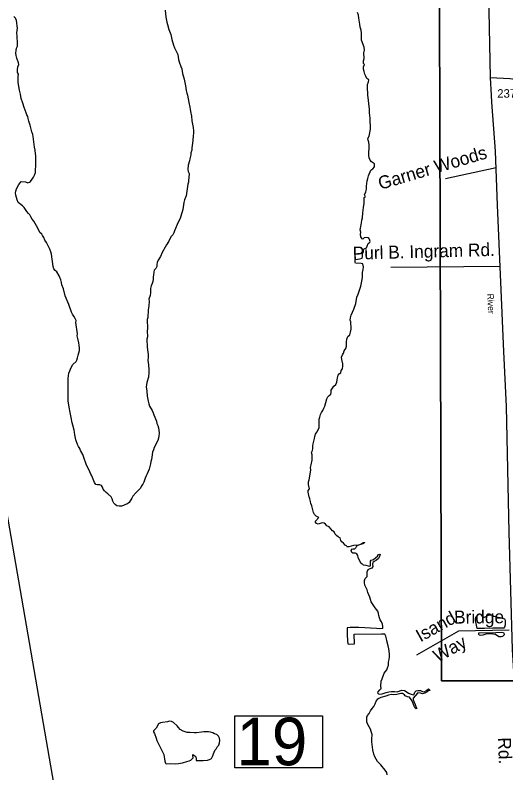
# Model space of a CAD drawing. Extents: x 2290055 to 2389491, y 66597 to 237875.
# Drawn here: x 2322939 to 2326546, y 125120 to 130690 of the extents above; entities that cross this region are included whole.
import ezdxf

# ---------------------------------------------------------------- set-up
doc = ezdxf.new("R2010")
doc.units = 0
for name, color, linetype in [('Exist Hydrographic Island Shore', 7, 'Continuous'), ('Exist Hydrographic Pond Under 1500 Sq Ft', 7, 'Continuous'), ('Exist Road Non-System Type 51', 7, 'Continuous'), ('Exist Road Non-System Type 51 Label', 7, 'Continuous'), ('Exist Road Secondary Structure Standard Bridge Number Label', 7, 'Continuous'), ('Exist Road Secondary Type 51 Attributed', 7, 'Continuous'), ('Exist Road Secondary Type 51 Label', 7, 'Continuous'), ('Exist Road Secondary Type 51 Number Label', 7, 'Continuous'), ('Map Preparation Inset Cut Line', 7, 'Continuous')]:
    doc.layers.add(name, color=color, linetype=linetype)

msp = doc.modelspace()

# ---------------------------------------------------------------- linework, layer by layer
at = {"layer": 'Exist Hydrographic Island Shore'}
for points in [[(2323085.5, 129696.9), (2323081.7, 129719.6), (2323072, 129797.2), (2323071.2, 129797.6), (2323067.7, 129814), (2323061.2, 129833.7), (2323050, 129881.9), (2323038.7, 129912.1), (2323034.2, 129929.5), (2323031, 129946.3), (2323025.5, 129956.4), (2323020, 129972.7), (2323012, 129992), (2323005.5, 130010.3), (2322996, 130042.7), (2322984, 130078.4), (2322978.7, 130108.5), (2322970.5, 130139.3), (2322962.2, 130194.1), (2322960.5, 130216.4), (2322960.2, 130238.6), (2322962.7, 130257.2), (2322957, 130268), (2322957, 130287.7), (2322958.2, 130309.2), (2322965.5, 130326.5), (2322962.5, 130340.2), (2322950.2, 130374.6), (2322946, 130393.8), (2322945, 130411.6), (2322945.2, 130429.8), (2322949.5, 130446.8), (2322955.2, 130463), (2322957.2, 130480.7), (2322953, 130536.7), (2322952, 130560.7), (2322953, 130578), (2322955, 130594.7), (2322954.5, 130611.3), (2322952.2, 130630.5), (2322948.2, 130652.6), (2322940, 130669.9), (2322929.2, 130681.1)], [(2324042, 130726.4), (2324046, 130676.2), (2324053.5, 130638.2), (2324057.7, 130621.4), (2324068.7, 130584.6), (2324083.7, 130549.1), (2324090.2, 130510.4), (2324104, 130469.2), (2324109.2, 130449.8), (2324135.2, 130401.4), (2324140.7, 130363.2), (2324143.7, 130347.7), (2324156.7, 130313.3), (2324164.5, 130295.1), (2324165.7, 130279.7), (2324169.5, 130260.2), (2324181.5, 130219.3), (2324192.2, 130170.3), (2324196.5, 130137.1), (2324200.5, 130117.2), (2324205.5, 130101.5), (2324215.5, 130048.1), (2324224, 130013)], [(2325491.2, 128916.7), (2325491, 128935), (2325495, 128941.7), (2325498.5, 128951.6), (2325498.7, 128968.3), (2325505.5, 128973.4), (2325520.7, 128980.2), (2325527, 128992), (2325535, 129012), (2325546, 129021.1), (2325548.2, 129025.8), (2325543.7, 129044), (2325535.2, 129052.5), (2325524, 129055.3), (2325505.5, 129052.8), (2325494.2, 129043.5), (2325488.7, 129046.7), (2325479.5, 129060), (2325477.5, 129077.5), (2325479, 129094.4), (2325474, 129111), (2325483, 129147.8), (2325486, 129164), (2325487.7, 129182.9), (2325491.2, 129201.3), (2325495.7, 129237.8), (2325499, 129275.7), (2325504, 129307.1), (2325504.2, 129350.6), (2325510.5, 129351.2), (2325514.7, 129353.8), (2325511.5, 129358.8), (2325506.5, 129369.9), (2325517.2, 129391.2), (2325520.5, 129411.1), (2325521.5, 129432.3), (2325525.7, 129473.3), (2325530.5, 129488.3), (2325535.5, 129510.1), (2325554, 129549.6), (2325568.5, 129561.1), (2325580, 129575.1), (2325579.5, 129596.1), (2325557.2, 129611.5), (2325548.5, 129624.1), (2325541, 129640.3), (2325538, 129659.6), (2325537.7, 129678.4), (2325540.5, 129715.3), (2325540.2, 129735.6), (2325539, 129756.9), (2325533.5, 129772.2), (2325532, 129783.2), (2325541.2, 129799.5), (2325552, 129851), (2325548.5, 129933.5), (2325544.5, 129971.6), (2325543, 130000), (2325531.5, 130105.6), (2325528.7, 130161.6), (2325528.5, 130181.7), (2325537, 130199.3), (2325538.2, 130214.4), (2325523.7, 130224.8), (2325516.7, 130241.6), (2325508.2, 130255.6), (2325504, 130275.2), (2325498.5, 130294.4), (2325499, 130310.8), (2325506.5, 130328.5), (2325499.2, 130334.6), (2325500, 130355.7), (2325504.5, 130370.9), (2325503.2, 130412.1), (2325507.5, 130434), (2325504.7, 130454.2), (2325484.2, 130506.6), (2325485.2, 130533.9), (2325484.7, 130557.4), (2325482, 130580.3), (2325476.2, 130601.7), (2325472.2, 130623.7), (2325465.5, 130667.7), (2325463.2, 130690.2), (2325454.5, 130710.8)], [(2324224, 130013), (2324226.5, 129998), (2324227.7, 129981.5), (2324235.5, 129947.5), (2324238.2, 129914.4), (2324247, 129865.5), (2324250, 129840.2), (2324250, 129820.7), (2324248.2, 129804.7), (2324246.2, 129767.8), (2324240.7, 129732.5), (2324236.7, 129714.7), (2324236.7, 129696.9), (2324231.5, 129677.5), (2324230, 129664.3), (2324222.7, 129633.8), (2324220, 129618.4), (2324209.5, 129586.7), (2324208.5, 129556.3), (2324211, 129540.2), (2324217, 129526.2), (2324216.2, 129495.3), (2324214, 129478.2), (2324213, 129461.6), (2324208, 129446.6), (2324205, 129429.4), (2324201.5, 129396.3), (2324195, 129361.9), (2324184.2, 129331.6), (2324179.5, 129312.2), (2324171.5, 129262.1), (2324167.2, 129244.6), (2324161.5, 129229), (2324151, 129195.9), (2324136.7, 129167.3), (2324110, 129104.9), (2324104.5, 129090.3), (2324097, 129075.5), (2324085.2, 129062.5), (2324075, 129045.9), (2324068.2, 129028.3), (2324050.5, 129000.7), (2324042.7, 128985.2), (2324019.7, 128944.4), (2324006.5, 128916.4), (2323989, 128888.4), (2323983.2, 128871.8), (2323981.5, 128857.5), (2323981.5, 128841.9), (2323973.2, 128828.2), (2323962, 128816.5), (2323957.5, 128799.8), (2323956.2, 128781.7), (2323953.5, 128765.2), (2323954, 128750), (2323951.7, 128732.7), (2323947, 128716.5), (2323939, 128699.7), (2323934, 128681.7), (2323933.2, 128665.8), (2323933.5, 128647.8), (2323932.2, 128628.1), (2323922.7, 128603), (2323923.7, 128587.7), (2323921.5, 128554.4), (2323917, 128523.8), (2323916.5, 128503.5), (2323914.7, 128485.8), (2323914.2, 128468.7), (2323910.5, 128452.3), (2323910, 128436.1), (2323912.7, 128402.5), (2323912.7, 128387.3), (2323909.5, 128369), (2323909.5, 128353.1), (2323912, 128342.8), (2323911, 128326.5), (2323905.7, 128309), (2323909, 128250.3), (2323915.2, 128212.1), (2323916.5, 128195.6), (2323917, 128174.2), (2323915.2, 128153.5), (2323915.7, 128137.4), (2323918.5, 128118.7), (2323920.5, 128082), (2323920.5, 128064.1), (2323918.5, 128029.9), (2323907.5, 127990.6), (2323904.7, 127973.7), (2323901.2, 127958.3), (2323906, 127925), (2323910, 127888.5), (2323916.5, 127853.5), (2323921.5, 127832.9), (2323927.2, 127816.4), (2323945.2, 127783.2), (2323952.5, 127765.8), (2323959.5, 127751.8), (2323977, 127706.1)], [(2323464.2, 127380.9), (2323457.7, 127397.8), (2323447.2, 127430.7), (2323435.5, 127460.7), (2323419.2, 127489.7), (2323413.2, 127505.2), (2323404.5, 127519.4), (2323397, 127534.5), (2323384, 127569), (2323376.5, 127605), (2323375.2, 127624.6), (2323373, 127640.3), (2323363.7, 127676.2), (2323358, 127693.8), (2323351.2, 127732.9), (2323342.5, 127768.4), (2323335.2, 127809), (2323329.2, 127855.3), (2323327.7, 127873.9), (2323327.7, 127912.4), (2323328.7, 127931.3), (2323328, 127947.5), (2323329, 128019.6), (2323334.5, 128057.9), (2323352.7, 128105.5), (2323362, 128121.9), (2323387, 128145.3), (2323393, 128153.7), (2323396.7, 128171.8), (2323403, 128189.8), (2323407, 128208.5), (2323411.7, 128224.1), (2323412, 128244), (2323409, 128262), (2323407, 128280.9), (2323399.5, 128313.3), (2323396, 128332.7), (2323396.5, 128348.2), (2323395.7, 128363.8), (2323391.5, 128381.6), (2323390, 128397), (2323386.7, 128412.8), (2323384.2, 128430.9), (2323387.7, 128446.5), (2323380.5, 128461.1), (2323370, 128477.8), (2323360, 128491.4), (2323352.5, 128507.6), (2323334.5, 128562.6), (2323305.7, 128625.9), (2323293.2, 128678.3), (2323282, 128707.6), (2323279, 128724.6), (2323273.7, 128743.9), (2323262.5, 128774), (2323244.2, 128802.4), (2323232.5, 128812.7), (2323222.7, 128826.2), (2323217.7, 128843.7), (2323207.2, 128932.6), (2323202.2, 128950.6), (2323193.7, 128970), (2323170.2, 129018.4), (2323158.2, 129035.9), (2323150.5, 129056.1), (2323141, 129069.9), (2323135, 129081.2), (2323119.7, 129092.9), (2323104.5, 129124.6), (2323075.5, 129175.8), (2323064, 129191.2), (2323053.7, 129207), (2323047.7, 129222.4), (2323036, 129232.7), (2323024, 129247.4), (2323005, 129277.1), (2322993.5, 129288.9), (2322962, 129313.7), (2322954.2, 129331.8), (2322944.7, 129366.5), (2322942.5, 129382.3), (2322944, 129397.3), (2322948.2, 129414), (2322966.2, 129444.3), (2322976.7, 129456.8), (2322984, 129467.7), (2323015.2, 129464.6), (2323031, 129458.3), (2323043.7, 129461.7), (2323052, 129467.2), (2323065.2, 129483.9), (2323074.7, 129500.3), (2323082, 129515), (2323087.7, 129534), (2323089.5, 129549.3), (2323091.7, 129586.6), (2323092, 129634.7), (2323090.7, 129656.4), (2323087.2, 129691.8), (2323085.5, 129696.9)], [(2325147.2, 126971), (2325171, 126997), (2325151.5, 127007.6), (2325140.5, 127019.6), (2325131.5, 127033.2), (2325120.2, 127083.9), (2325113.5, 127099.6), (2325109, 127115.1), (2325105, 127134.9), (2325100.5, 127150), (2325093, 127182.7), (2325094, 127196.5), (2325101.5, 127207.4), (2325095.5, 127240.5), (2325096.2, 127259.7), (2325100.7, 127274.4), (2325109.2, 127330), (2325111.7, 127348.3), (2325110.7, 127364.2), (2325114, 127385.6), (2325122, 127419.7), (2325123.2, 127439.2), (2325121, 127458.8), (2325118, 127475), (2325124.5, 127490.8), (2325126, 127505.7), (2325126.2, 127522.9), (2325129.2, 127538.6), (2325139, 127576.8), (2325141.5, 127592.2), (2325147, 127608.7), (2325156.7, 127624.3), (2325165.5, 127642.1), (2325172.7, 127660), (2325174.7, 127680.9), (2325173.2, 127698.9), (2325173, 127719.6), (2325178.7, 127734.7), (2325184.5, 127754.6), (2325191.2, 127768.7), (2325200.7, 127784.2), (2325209, 127800.1), (2325215.2, 127815.4), (2325231, 127868.9), (2325237.7, 127883.7), (2325247, 127893.5), (2325258.2, 127903.6), (2325262.7, 127916.8), (2325262.7, 127932.5), (2325282.5, 127963.3), (2325295.2, 127976.1), (2325303.7, 127992), (2325305.5, 128009.4), (2325309.5, 128024.4), (2325313, 128043.6), (2325319.7, 128054), (2325332.2, 128059.7), (2325335.7, 128079.1), (2325344, 128090.3), (2325347.5, 128109), (2325348, 128125.9), (2325340, 128158.7), (2325337.5, 128175.4), (2325344.2, 128192.6), (2325351.5, 128206.4), (2325357.7, 128221.6), (2325370.5, 128238.6), (2325374, 128255.9), (2325373.5, 128289.8), (2325376.5, 128309.1), (2325385.2, 128327.7), (2325398.5, 128340.4), (2325404.7, 128360.7), (2325409, 128381), (2325408.7, 128403.2), (2325406.5, 128419.4), (2325406.5, 128439.1), (2325404.7, 128439.9), (2325402.7, 128448.9), (2325403.5, 128465.6), (2325408.5, 128485.1), (2325428, 128528.6), (2325443.2, 128571.4), (2325451, 128618), (2325461, 128638.1), (2325479.7, 128697.2), (2325490.7, 128747.2), (2325493.2, 128763), (2325492, 128799.6), (2325497, 128819.7), (2325498.5, 128839.1), (2325494.7, 128861.4), (2325482, 128863.9), (2325441, 128866), (2325439, 128871.9), (2325438.5, 128888.5), (2325441, 128894.5), (2325469.2, 128898.3), (2325489.7, 128903.8), (2325491.2, 128916.7)], [(2323977, 127706.1), (2323981.5, 127689), (2323988.2, 127673), (2323992, 127657.3), (2323995.2, 127638.1), (2323997.2, 127618), (2323995.7, 127596.7), (2323992.5, 127579.7), (2323988.2, 127564.5), (2323962, 127511.3), (2323955, 127494.3), (2323949.7, 127476.5), (2323943.5, 127441.3), (2323941.2, 127424.2), (2323937, 127409.6), (2323933.7, 127390.8), (2323924.5, 127352.2), (2323910.5, 127318.5), (2323901.2, 127303.4), (2323894.2, 127286.6), (2323890, 127271.2), (2323884.5, 127257), (2323877, 127241.7), (2323868, 127229), (2323860, 127214), (2323838.7, 127190.4), (2323826.7, 127179.4), (2323803.5, 127153.2), (2323796.7, 127138.3), (2323776.7, 127107.7), (2323763.7, 127098.4), (2323749.2, 127092.9), (2323736, 127084.7), (2323720, 127081.7), (2323702.5, 127081.5), (2323687, 127082.7), (2323673.2, 127091.7), (2323664.2, 127103.7), (2323656, 127117.7), (2323652, 127135.3), (2323645.7, 127149.5), (2323619, 127170.9), (2323608, 127181.3), (2323594.5, 127192.5), (2323586, 127206.4), (2323580.7, 127220.7), (2323572.7, 127232.3), (2323561.5, 127238.3), (2323545, 127237.4), (2323533.2, 127239.4), (2323522.5, 127254.4), (2323502.7, 127302.8), (2323495, 127316.2), (2323488.7, 127333.1), (2323481, 127349.6), (2323464.2, 127380.9)], [(2325377.7, 126783.7), (2325373.5, 126788.7), (2325364, 126793.2), (2325353.7, 126807.4), (2325339.5, 126818.9), (2325334, 126828.9), (2325328, 126846.9), (2325316, 126851.5), (2325300.2, 126863.8), (2325291, 126874.8), (2325283, 126891.2), (2325272.5, 126899.7), (2325246, 126927.6), (2325229.7, 126935.2), (2325219, 126947.5), (2325210.2, 126955.8), (2325196.2, 126957.4), (2325165.5, 126948.6), (2325153.5, 126952.4), (2325146, 126963.2), (2325147.2, 126971)], [(2325377.7, 126783.7), (2325395, 126784.6), (2325429, 126794.4), (2325466, 126796.2), (2325484.2, 126803.3), (2325498, 126813), (2325507.5, 126814.4), (2325507, 126810.3), (2325495, 126804.2), (2325462.5, 126792.9), (2325448, 126786.5), (2325440.5, 126771.4), (2325432.5, 126763.8), (2325420, 126763.8), (2325409.7, 126761.3), (2325408, 126757.4)], [(2325497, 126649.9), (2325482.2, 126660.1), (2325467, 126686.8), (2325461, 126702.5), (2325458, 126717.2), (2325450, 126731.1), (2325440.5, 126735.6), (2325422, 126734.7), (2325414.2, 126740), (2325408, 126757.4)], [(2325497, 126649.9), (2325517.7, 126647.8), (2325534, 126641.2), (2325546.2, 126639.1), (2325550, 126641.8), (2325551.7, 126657.6), (2325550, 126676.9), (2325555.5, 126682.4), (2325573, 126687.9), (2325588.7, 126700.1), (2325601.7, 126713.6), (2325611, 126726.3), (2325621.7, 126726.5), (2325617.5, 126709.5), (2325609, 126696.5), (2325595.5, 126683.9), (2325578.7, 126674.9), (2325568.5, 126665.6), (2325566, 126653.7), (2325568, 126636.1), (2325560.5, 126625.5), (2325545.5, 126619.3), (2325530.5, 126611.8), (2325524.7, 126594.7), (2325525.2, 126561.6)], [(2325642.7, 126180.5), (2325642.5, 126195.7), (2325638.7, 126213.5), (2325631.7, 126230), (2325623.2, 126244.2), (2325617, 126260.5), (2325612.5, 126276.1), (2325609.5, 126291.8), (2325604.5, 126308.1), (2325596, 126320.2), (2325584.7, 126332.8), (2325556.5, 126378.2), (2325545.7, 126412.5), (2325530.5, 126445.1), (2325526.7, 126465.2), (2325510.5, 126500.4), (2325508, 126518.8), (2325507.2, 126534.2), (2325512.7, 126549.2), (2325525.2, 126561.6)], [(2325642.7, 126180.5), (2325615.2, 126179.4), (2325594, 126180.1), (2325465.5, 126188.4), (2325401.5, 126188.5), (2325379.5, 126186.7), (2325378.7, 126170.7), (2325379.5, 126137.4), (2325381.2, 126091.5), (2325383.5, 126067.4), (2325394.7, 126066.9), (2325432.5, 126068), (2325431.5, 126139.4), (2325631, 126142.2), (2325653.5, 126143.1)], [(2325605.7, 125705.1), (2325607, 125715), (2325618.7, 125729.9), (2325629.2, 125740.6), (2325626.5, 125758.3), (2325630.2, 125793.4), (2325636, 125811.7), (2325651.7, 125851.8), (2325670.2, 125876.8), (2325676.7, 125892.8), (2325682.2, 125911), (2325684.5, 125932.6), (2325687.7, 125953.6), (2325689.5, 125972.6), (2325690, 125994.3), (2325686.2, 126032), (2325682, 126053.2), (2325670.5, 126090.6), (2325668, 126106.4), (2325663.5, 126124.1), (2325657, 126138.4), (2325653.5, 126143.1)], [(2325605.7, 125705.1), (2325610, 125702), (2325620.7, 125699.3), (2325635.7, 125700.6), (2325666.5, 125711), (2325685.2, 125716), (2325706.5, 125717.4), (2325727, 125717.5), (2325746.5, 125716.4), (2325781.5, 125727.1), (2325800.5, 125724.5), (2325814, 125718), (2325830.5, 125706.5), (2325849.5, 125697.5), (2325866, 125693.2), (2325871.5, 125699.1), (2325877, 125713.8), (2325885.7, 125722.5), (2325898, 125725.2), (2325918.7, 125725.4), (2325934.2, 125716.9), (2325945.5, 125715.6), (2325962, 125725.6), (2325976.5, 125737.1), (2325990, 125724.9), (2325973.2, 125722.4), (2325966.5, 125714.7), (2325951, 125704.8), (2325933.7, 125701.6), (2325918.7, 125706.4), (2325899.7, 125708.4), (2325896.5, 125705.7), (2325864, 125668.3), (2325865, 125655.9), (2325871.2, 125639.3), (2325878.7, 125622.9), (2325883.7, 125607.6), (2325890.5, 125592.1), (2325885.5, 125590.5), (2325880.5, 125595.3), (2325872, 125609.7), (2325859.5, 125642.7), (2325850.7, 125659.2), (2325838, 125675.6), (2325823, 125679.5), (2325805, 125685.8), (2325800, 125693.5), (2325786.2, 125703.6), (2325774.2, 125702.7), (2325744.7, 125696.1), (2325723, 125694.4), (2325705.2, 125695.2), (2325683.5, 125691), (2325662.7, 125682.9), (2325628, 125673.4), (2325612.5, 125666.8), (2325601.2, 125658.8), (2325600.5, 125657.9)], [(2325674.2, 125105.2), (2325670.7, 125123.2), (2325659.5, 125140.5), (2325649.2, 125151.4), (2325637.7, 125167.1), (2325627, 125179.5), (2325603.5, 125202.2), (2325583, 125237.4), (2325575.5, 125257.2), (2325568.5, 125289.1), (2325561, 125347.7), (2325560.5, 125366.6), (2325562.5, 125402.5), (2325557, 125424.4), (2325550, 125441.6), (2325540.7, 125459), (2325528.5, 125479.2), (2325524, 125494.2), (2325523.7, 125528.3), (2325528.7, 125541.4), (2325541.5, 125557.3), (2325550.5, 125576.2), (2325562.7, 125592), (2325576, 125606.7), (2325584.5, 125626.5), (2325591.7, 125646.6), (2325600.5, 125657.9)], [(2324049, 125185.8), (2324083.7, 125188), (2324120.5, 125186.2), (2324138.5, 125187.5), (2324170.2, 125194.4), (2324199.7, 125204.1), (2324217.5, 125207.6), (2324231.5, 125213.4), (2324243.7, 125224.5), (2324248.2, 125231.5), (2324246.2, 125246.6), (2324246, 125254.5), (2324259.2, 125244), (2324266.5, 125236.8), (2324268.5, 125219.8), (2324270.5, 125210), (2324288.5, 125211.6), (2324321, 125210.9), (2324353, 125213.7), (2324368.5, 125217), (2324382, 125226.4), (2324390.5, 125239.4), (2324401.5, 125272.4), (2324408.7, 125288.2), (2324418.2, 125300.2), (2324426.2, 125312.9), (2324436, 125324.3), (2324442.2, 125341.1), (2324443, 125359), (2324441, 125375.5), (2324433, 125390.8), (2324422.5, 125401.1), (2324405.5, 125407.3), (2324391.7, 125414), (2324375, 125418.8), (2324359.2, 125420.3), (2324340.2, 125421.6), (2324325, 125420.8), (2324309, 125419.6), (2324273, 125414.2), (2324256.2, 125413), (2324224, 125417.2), (2324204.5, 125417), (2324175, 125426.3), (2324150.7, 125438.7), (2324138.5, 125452.2), (2324129, 125466.1), (2324103, 125491.1), (2324088, 125498.6), (2324073.2, 125500.1), (2324058, 125496), (2324023, 125490.3), (2324008.2, 125486.7), (2323992, 125479.7), (2323976.7, 125449.2), (2323957, 125428.5), (2323955.5, 125421.3), (2323963.5, 125408.2), (2323975.5, 125375.6), (2323979.5, 125358.1), (2324002, 125314.5), (2324016.5, 125284.4), (2324024.5, 125270.5), (2324032, 125255.4), (2324040.2, 125205.3), (2324043.7, 125190.1), (2324049, 125185.8)]]:
    msp.add_lwpolyline(points, dxfattribs=at)
at = {"layer": 'Exist Hydrographic Pond Under 1500 Sq Ft'}
for points in [[(2326367, 126181.2), (2326349, 126181.3), (2326335, 126182.3), (2326327.2, 126216.9), (2326324, 126236.8), (2326324, 126253.7), (2326328.2, 126268.7), (2326341, 126282.4), (2326350.7, 126289.2), (2326360, 126287.2), (2326377.2, 126264), (2326389, 126264.8), (2326417.5, 126280), (2326433.2, 126282.1), (2326445.5, 126278.2), (2326458, 126271.1), (2326500.7, 126262.7), (2326518.7, 126256.3), (2326535, 126252.3), (2326541, 126243.2), (2326542, 126226.3), (2326540.5, 126208.9), (2326536.2, 126192), (2326532, 126184), (2326450, 126184.5), (2326388.2, 126181.5), (2326367, 126181.2)], [(2326511.7, 126119.3), (2326494.7, 126120.5), (2326471, 126138.3), (2326451, 126139.9), (2326412.2, 126140.8), (2326391.5, 126138.2), (2326377, 126131.4), (2326358.5, 126129.4), (2326349.2, 126132), (2326346.5, 126139.4), (2326346.2, 126148.4), (2326473, 126152.6), (2326510.5, 126153.1), (2326527.5, 126151.4), (2326531.7, 126146.8), (2326532.5, 126134.6), (2326521.5, 126123), (2326511.7, 126119.3)]]:
    msp.add_lwpolyline(points, dxfattribs=at)
at = {"layer": 'Exist Road Non-System Type 51'}
for points in [[(2326102.3, 129490.1), (2326474.3, 129569.9)], [(2325699.3, 128837.6), (2326503.8, 128845.7)], [(2325892.7, 125986.9), (2326200.4, 126162.9), (2326570.5, 126170.6)]]:
    msp.add_lwpolyline(points, dxfattribs=at)
at = {"layer": 'Exist Road Secondary Structure Standard Bridge Number Label'}
msp.add_lwpolyline([(2324553.3, 125538.3), (2325197.4, 125538.3), (2325197.4, 125155.9), (2324553.3, 125155.9)], close=True, dxfattribs=at)
at = {"layer": 'Exist Road Secondary Type 51 Attributed'}
for points in [[(2326433.7, 130228.4), (2326422.5, 130721.2), (2326381.9, 131744)], [(2326665.5, 124210.5), (2326657, 124434.5), (2326652, 124565), (2326640.4, 124965.9), (2326619.4, 125624.1), (2326594.3, 126025.7), (2326569.2, 126889), (2326550.1, 127813.9), (2326530, 128217), (2326485.2, 129294.4), (2326469.5, 129690.9), (2326442.1, 130051.5), (2326440.2, 130102.2), (2326433.7, 130228.4)], [(2326835.1, 130160.1), (2326676.8, 130209.6), (2326575.9, 130223), (2326433.7, 130228.4)]]:
    msp.add_lwpolyline(points, dxfattribs=at)
at = {"layer": 'Map Preparation Inset Cut Line'}
for points in [[(2318953.4, 149726.2), (2325417.5, 149726.2), (2346393.7, 149726.2), (2338303.7, 115381.1), (2324894.8, 115381.1)], [(2326073, 125795.4), (2326049.1, 134004.6), (2335243.2, 134004.6), (2335243.2, 141886.2), (2343900.4, 141886.2), (2341393.8, 134004.6), (2339225, 125795.4)], [(2341393.8, 134004.6), (2335243.2, 134004.6), (2326049.1, 134004.6), (2326073, 125795.4), (2339225, 125795.4)]]:
    msp.add_lwpolyline(points, close=True, dxfattribs=at)

# ---------------------------------------------------------------- texts
at = {"layer": 'Exist Road Non-System Type 51 Label'}
for s, rotation, p in [('Garner Woods', 16.4664, (2325623.3, 129405.6)), ('Purl B. Ingram Rd.', 1.5487, (2325421.5, 128892.4)), ('Isand', 29.2763, (2325918.1, 126078.4)), ('Bridge', 0.3924, (2326165.8, 126217.2)), ('Way', 29.2763, (2326046.4, 125928.6))]:
    msp.add_text(s, height=95, rotation=rotation, dxfattribs=at).set_placement(p)
at = {"layer": 'Exist Road Secondary Structure Standard Bridge Number Label'}
msp.add_text('19', height=350, dxfattribs=at).set_placement((2324565.8, 125175.7))
at = {"layer": 'Exist Road Secondary Type 51 Label'}
for s, height, rotation, p in [('River', 47.5, 272.5256, (2326409.1, 128642.1)), ('Rd.', 95, 272.0044, (2326488, 125379.5))]:
    msp.add_text(s, height=height, rotation=rotation, dxfattribs=at).set_placement(p)
at = {"layer": 'Exist Road Secondary Type 51 Number Label'}
msp.add_text('2370', height=62.5, dxfattribs=at).set_placement((2326482.4, 130083.4))

doc.saveas('drawing.dxf')
